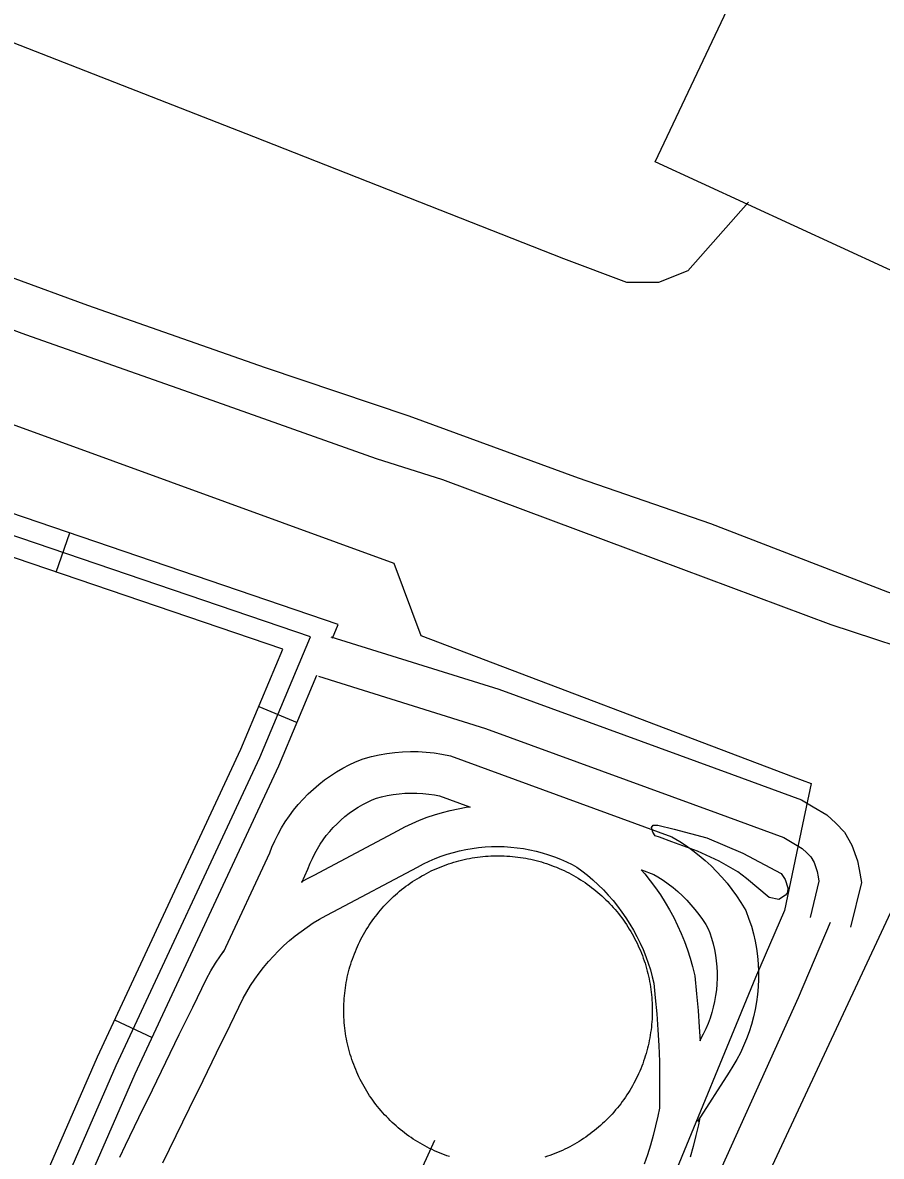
# Model space of a CAD drawing. Extents: x 3704301 to 3742427, y 506229 to 532009.
# Drawn here: x 3723178 to 3723800, y 526841 to 527660 of the extents above; entities that cross this region are included whole.
import ezdxf

# ---------------------------------------------------------------- set-up
doc = ezdxf.new("R2010")
doc.units = 0
for name, color, linetype in [('V-DOMW-TANK', 7, 'Continuous'), ('V-ROAD-CNTR', 7, 'Continuous'), ('V-SITE-OTLN', 7, 'Continuous'), ('V-TOPO-SHOR', 7, 'Continuous'), ('V-UTIL-LINE', 7, 'Continuous')]:
    doc.layers.add(name, color=color, linetype=linetype)

msp = doc.modelspace()

# ---------------------------------------------------------------- linework, layer by layer
at = {"layer": 'V-DOMW-TANK'}
for points in [[(3723439.81, 527021.39), (3723441.13, 527022.82), (3723442.48, 527024.22), (3723443.86, 527025.61), (3723445.25, 527026.96), (3723446.67, 527028.3), (3723448.12, 527029.6), (3723449.58, 527030.89), (3723451.07, 527032.14), (3723452.58, 527033.37), (3723454.11, 527034.58), (3723455.66, 527035.75), (3723457.23, 527036.9), (3723458.83, 527038.02), (3723460.44, 527039.12), (3723462.07, 527040.18), (3723463.72, 527041.22), (3723465.38, 527042.23), (3723467.07, 527043.21), (3723468.77, 527044.15), (3723470.48, 527045.07), (3723472.21, 527045.96), (3723473.96, 527046.82), (3723475.73, 527047.65), (3723477.5, 527048.45), (3723479.29, 527049.21), (3723481.1, 527049.95), (3723482.91, 527050.65), (3723484.74, 527051.32), (3723486.58, 527051.96), (3723488.43, 527052.57), (3723490.29, 527053.15), (3723492.16, 527053.69), (3723494.04, 527054.2), (3723495.93, 527054.68), (3723497.83, 527055.11), (3723499.73, 527055.53), (3723501.64, 527055.91), (3723503.56, 527056.25), (3723505.48, 527056.56), (3723507.41, 527056.84), (3723509.34, 527057.08), (3723511.27, 527057.29), (3723513.21, 527057.46), (3723515.16, 527057.61), (3723517.1, 527057.71), (3723519.05, 527057.79), (3723520.99, 527057.83), (3723522.94, 527057.83), (3723524.89, 527057.81), (3723526.83, 527057.74), (3723528.78, 527057.65), (3723530.72, 527057.52), (3723532.66, 527057.35), (3723534.6, 527057.16), (3723536.53, 527056.92), (3723538.46, 527056.66), (3723540.39, 527056.36), (3723542.31, 527056.03), (3723544.22, 527055.66), (3723546.12, 527055.26), (3723548.02, 527054.83), (3723549.92, 527054.36), (3723551.8, 527053.87), (3723553.67, 527053.34), (3723555.53, 527052.77), (3723557.39, 527052.17), (3723559.23, 527051.55), (3723561.06, 527050.89), (3723562.89, 527050.19), (3723564.69, 527049.47), (3723566.49, 527048.71), (3723568.27, 527047.93), (3723570.03, 527047.11), (3723571.79, 527046.26), (3723573.53, 527045.38), (3723575.25, 527044.47), (3723576.95, 527043.53), (3723578.64, 527042.57), (3723580.31, 527041.57), (3723581.97, 527040.54), (3723583.61, 527039.48), (3723585.22, 527038.4), (3723586.82, 527037.29), (3723588.4, 527036.15), (3723589.96, 527034.98), (3723591.5, 527033.79), (3723593.02, 527032.57), (3723594.51, 527031.32), (3723595.98, 527030.05), (3723597.44, 527028.75), (3723598.86, 527027.42), (3723600.27, 527026.07), (3723601.65, 527024.7), (3723603.01, 527023.3), (3723604.34, 527021.88), (3723605.65, 527020.44), (3723606.93, 527018.97), (3723608.18, 527017.49), (3723609.42, 527015.98), (3723610.62, 527014.45)], [(3723415.99, 526912.39), (3723415.41, 526914.25), (3723414.87, 526916.12), (3723414.36, 526918), (3723413.88, 526919.89), (3723413.44, 526921.78), (3723413.03, 526923.69), (3723412.65, 526925.6), (3723412.31, 526927.51), (3723412, 526929.44), (3723411.72, 526931.36), (3723411.48, 526933.29), (3723411.27, 526935.23), (3723411.09, 526937.17), (3723410.95, 526939.11), (3723410.84, 526941.06), (3723410.77, 526943), (3723410.73, 526944.95), (3723410.72, 526946.9), (3723410.75, 526948.84), (3723410.81, 526950.79), (3723410.91, 526952.74), (3723411.04, 526954.68), (3723411.2, 526956.62), (3723411.4, 526958.56), (3723411.63, 526960.49), (3723411.9, 526962.42), (3723412.2, 526964.34), (3723412.53, 526966.26), (3723412.89, 526968.18), (3723413.29, 526970.08), (3723413.73, 526971.98), (3723414.19, 526973.87), (3723414.69, 526975.75), (3723415.22, 526977.63), (3723415.79, 526979.49), (3723416.39, 526981.34), (3723417.01, 526983.19), (3723417.67, 526985.02), (3723418.36, 526986.84), (3723419.09, 526988.65), (3723419.84, 526990.44), (3723420.63, 526992.22), (3723421.45, 526993.99), (3723422.29, 526995.74), (3723423.17, 526997.48), (3723424.08, 526999.2), (3723425.02, 527000.91), (3723425.99, 527002.6), (3723426.99, 527004.27), (3723428.02, 527005.93), (3723429.07, 527007.56), (3723430.16, 527009.18), (3723431.27, 527010.78), (3723432.41, 527012.36), (3723433.58, 527013.92), (3723434.77, 527015.45), (3723435.99, 527016.97), (3723437.24, 527018.47), (3723438.51, 527019.94), (3723439.81, 527021.39)], [(3723610.62, 527014.45), (3723611.79, 527012.89), (3723612.94, 527011.32), (3723614.07, 527009.73), (3723615.16, 527008.12), (3723616.23, 527006.49), (3723617.26, 527004.84), (3723618.27, 527003.17), (3723619.25, 527001.49), (3723620.2, 526999.79), (3723621.12, 526998.07), (3723622.01, 526996.34), (3723622.87, 526994.59), (3723623.69, 526992.83), (3723624.49, 526991.05), (3723625.26, 526989.26), (3723625.99, 526987.46), (3723626.7, 526985.65), (3723627.37, 526983.81), (3723628.01, 526981.98), (3723628.61, 526980.13), (3723629.19, 526978.27), (3723629.73, 526976.4), (3723630.24, 526974.52), (3723630.72, 526972.63), (3723631.16, 526970.73), (3723631.57, 526968.83), (3723631.95, 526966.92), (3723632.29, 526965), (3723632.6, 526963.08), (3723632.88, 526961.15), (3723633.12, 526959.22), (3723633.33, 526957.28), (3723633.51, 526955.34), (3723633.65, 526953.4), (3723633.76, 526951.46), (3723633.83, 526949.51), (3723633.87, 526947.57), (3723633.88, 526945.62), (3723633.85, 526943.67), (3723633.79, 526941.72), (3723633.69, 526939.78), (3723633.56, 526937.83), (3723633.4, 526935.9), (3723633.2, 526933.96), (3723632.97, 526932.02), (3723632.7, 526930.09), (3723632.4, 526928.17), (3723632.07, 526926.25), (3723631.71, 526924.34), (3723631.31, 526922.43), (3723630.87, 526920.53), (3723630.41, 526918.64), (3723629.91, 526916.76), (3723629.38, 526914.89), (3723628.81, 526913.02), (3723628.22, 526911.17), (3723627.59, 526909.33), (3723626.93, 526907.49), (3723626.24, 526905.67), (3723625.51, 526903.87), (3723624.76, 526902.07), (3723623.97, 526900.29), (3723623.15, 526898.52), (3723622.3, 526896.77), (3723621.43, 526895.03), (3723620.52, 526893.31), (3723619.58, 526891.6), (3723618.61, 526889.91), (3723617.61, 526888.24), (3723616.58, 526886.59), (3723615.53, 526884.95), (3723614.44, 526883.33), (3723613.33, 526881.74), (3723612.19, 526880.16), (3723611.02, 526878.6), (3723609.83, 526877.06), (3723608.61, 526875.54), (3723607.36, 526874.05), (3723606.09, 526872.57), (3723604.79, 526871.12), (3723603.47, 526869.69), (3723602.12, 526868.29), (3723600.74, 526866.91), (3723599.35, 526865.55), (3723597.93, 526864.22), (3723596.48, 526862.91), (3723595.02, 526861.63), (3723593.53, 526860.37), (3723592.02, 526859.14), (3723590.49, 526857.94), (3723588.94, 526856.76), (3723587.36, 526855.61), (3723585.77, 526854.49), (3723584.16, 526853.4), (3723582.53, 526852.33), (3723580.88, 526851.29), (3723579.22, 526850.29), (3723577.53, 526849.31), (3723575.83, 526848.36), (3723574.12, 526847.44)], [(3723487.21, 526840.34), (3723485.37, 526840.97), (3723483.54, 526841.63), (3723481.72, 526842.32), (3723479.91, 526843.05), (3723478.11, 526843.8), (3723476.33, 526844.59), (3723474.56, 526845.4), (3723472.81, 526846.25), (3723471.07, 526847.13), (3723469.35, 526848.04), (3723467.65, 526848.98), (3723465.96, 526849.95), (3723464.28, 526850.95), (3723462.63, 526851.97), (3723461, 526853.03), (3723459.38, 526854.11), (3723457.78, 526855.23), (3723456.2, 526856.36), (3723454.64, 526857.53), (3723453.1, 526858.73), (3723451.58, 526859.95), (3723450.09, 526861.2), (3723448.62, 526862.47), (3723447.16, 526863.77), (3723445.74, 526865.09), (3723444.33, 526866.44), (3723442.95, 526867.81), (3723441.59, 526869.21), (3723440.26, 526870.63), (3723438.95, 526872.07), (3723437.67, 526873.54), (3723436.41, 526875.03), (3723435.19, 526876.54), (3723433.98, 526878.07), (3723432.81, 526879.62), (3723431.66, 526881.19), (3723430.54, 526882.78), (3723429.44, 526884.39), (3723428.37, 526886.02), (3723427.34, 526887.68), (3723426.33, 526889.34), (3723425.35, 526891.02), (3723424.4, 526892.72), (3723423.48, 526894.44), (3723422.59, 526896.17), (3723421.73, 526897.92), (3723420.91, 526899.68), (3723420.11, 526901.46), (3723419.34, 526903.25), (3723418.61, 526905.05), (3723417.9, 526906.87), (3723417.23, 526908.7), (3723416.59, 526910.54), (3723415.99, 526912.39)], [(3723574.12, 526847.44), (3723572.38, 526846.55), (3723570.64, 526845.69), (3723568.87, 526844.86), (3723567.1, 526844.07), (3723565.31, 526843.3), (3723563.5, 526842.57), (3723561.69, 526841.86), (3723559.86, 526841.19), (3723558.02, 526840.55), (3723556.17, 526839.94)]]:
    msp.add_lwpolyline(points, dxfattribs=at)
at = {"layer": 'V-ROAD-CNTR'}
for p, q in [((3723202.8, 527262.83), (3723212.47, 527291.23)), ((3723349.24, 527165.73), (3723376.9, 527154.13)), ((3723244.97, 526939.19), (3723272.16, 526926.5))]:
    msp.add_line(p, q, dxfattribs=at)
for points in [[(3723703.49, 527530.46), (3723659.66, 527480.8), (3723638.35, 527472.23), (3723615.42, 527472.22), (3723569.92, 527489.39), (3723345.72, 527577.5), (3723102.26, 527672.59), (3723081.11, 527678.59), (3723067.49, 527679.25), (3723042.9, 527678.72), (3723033.14, 527677.32), (3723014.91, 527670.01), (3722994.47, 527654.53), (3722959, 527582.13), (3722889.86, 527420.42), (3722851.61, 527344.38), (3722760.32, 527157.36), (3722697.54, 527022.29), (3722601.36, 526818.45), (3722425.87, 526425.69), (3722299.45, 526161.98), (3722230.32, 526022.24), (3722187.95, 525901.2)], [(3723402.45, 527215.05), (3723406.68, 527225.13), (3723148.43, 527313.03), (3722971.48, 527370.99), (3722921.48, 527390.29), (3722894.05, 527398.6)], [(3722813.79, 525982.74), (3722831.71, 526040.1), (3722977.49, 526347.93), (3723048.44, 526492.01), (3723140.51, 526664.48), (3723246.15, 526906.25), (3723350.05, 527128.88), (3723386.63, 527216.11), (3723143.68, 527298.8), (3722966.44, 527356.86), (3722916.6, 527376.09), (3722874.05, 527388.98)], [(3722802.58, 525997.16), (3722817.71, 526045.58), (3722963.98, 526354.45), (3723035.09, 526498.85), (3723127, 526671.02), (3723232.48, 526912.43), (3723336.33, 527134.96), (3723366.58, 527207.09), (3723138.93, 527284.57), (3722961.4, 527342.73), (3722911.72, 527361.9), (3722881.79, 527370.96)], [(3723401.41, 527216.23), (3723522.98, 527178.3), (3723691.25, 527116.73), (3723741.82, 527098.27), (3723750.22, 527093.29), (3723760.2, 527087.38), (3723766.76, 527081.34), (3723772.82, 527075.01), (3723778.28, 527065.41), (3723782.31, 527054.13), (3723783.41, 527047.8), (3723785.09, 527038.61), (3723777.26, 527006.26)], [(3723189.39, 526738.88), (3723259.82, 526900.08), (3723363.77, 527122.81), (3723391.28, 527188.4)], [(3723392.47, 527187.59), (3723513.35, 527149.88), (3723680.96, 527088.55), (3723728.92, 527071.04), (3723734.94, 527067.48), (3723742.2, 527063.18), (3723745.73, 527059.93), (3723748.58, 527056.95), (3723750.91, 527052.85), (3723753.19, 527046.45), (3723753.88, 527042.52), (3723754.44, 527039.48), (3723748.1, 527013.32)], [(3723323.81, 526988.15), (3723357.14, 527059.84), (3723358.73, 527063.94), (3723360.83, 527068.71), (3723363.15, 527073.38), (3723365.68, 527077.94), (3723368.41, 527082.38), (3723371.34, 527086.7), (3723374.45, 527090.87), (3723377.75, 527094.91), (3723381.23, 527098.79), (3723384.88, 527102.51), (3723388.7, 527106.07), (3723392.67, 527109.45), (3723396.79, 527112.64), (3723401.04, 527115.65), (3723405.43, 527118.47), (3723409.95, 527121.08), (3723414.57, 527123.49), (3723419.29, 527125.69), (3723424.65, 527127.89), (3723430.7, 527129.56), (3723436.27, 527130.81), (3723441.89, 527131.8), (3723447.54, 527132.53), (3723453.23, 527133), (3723458.93, 527133.2), (3723464.64, 527133.14), (3723470.33, 527132.81), (3723476.01, 527132.21), (3723481.65, 527131.36), (3723488.03, 527130.08), (3723647.96, 527071.56), (3723653.82, 527068.07), (3723658.61, 527064.94), (3723663.26, 527061.62), (3723667.78, 527058.11), (3723672.14, 527054.42), (3723676.36, 527050.56), (3723680.41, 527046.52), (3723684.29, 527042.33), (3723688, 527037.97), (3723691.53, 527033.47), (3723694.87, 527028.83), (3723698.02, 527024.05), (3723701.52, 527018.24), (3723703.83, 527012.09), (3723705.54, 527006.83), (3723707.01, 527001.5), (3723708.25, 526996.1), (3723709.24, 526990.67), (3723709.99, 526985.19), (3723710.5, 526979.68), (3723710.76, 526974.16), (3723710.77, 526968.63), (3723710.54, 526963.1), (3723710.06, 526957.59), (3723709.34, 526952.11), (3723708.37, 526946.67), (3723707.16, 526941.27), (3723705.72, 526935.93), (3723704.03, 526930.66), (3723702.11, 526925.47), (3723699.97, 526920.38), (3723697.6, 526915.39), (3723695.01, 526910.49), (3723692.2, 526905.73), (3723689.4, 526901.42), (3723666.61, 526865.8)], [(3723380.35, 527038.6), (3723384.75, 527048.07), (3723386.44, 527052.44), (3723388, 527055.97), (3723389.72, 527059.43), (3723391.6, 527062.81), (3723393.62, 527066.1), (3723395.79, 527069.3), (3723398.1, 527072.4), (3723400.54, 527075.39), (3723403.12, 527078.26), (3723405.83, 527081.02), (3723408.66, 527083.66), (3723411.6, 527086.16), (3723414.65, 527088.53), (3723417.81, 527090.76), (3723421.06, 527092.85), (3723424.4, 527094.78), (3723427.83, 527096.57), (3723431.33, 527098.2), (3723434.37, 527099.45), (3723437.98, 527100.44), (3723442.18, 527101.39), (3723446.42, 527102.14), (3723450.7, 527102.69), (3723454.99, 527103.04), (3723459.29, 527103.2), (3723463.61, 527103.15), (3723467.91, 527102.9), (3723472.19, 527102.45), (3723476.45, 527101.8), (3723479.89, 527101.12), (3723501.64, 527093.16)], [(3723450.01, 527076.16), (3723454.91, 527078.74), (3723460.16, 527081.26), (3723465.51, 527083.56), (3723470.95, 527085.65), (3723476.46, 527087.53), (3723482.05, 527089.19), (3723487.69, 527090.64), (3723493.39, 527091.85), (3723499.13, 527092.85), (3723502.3, 527093.27)], [(3723380.16, 527039.06), (3723383.88, 527041.13), (3723389.29, 527043.89), (3723449.97, 527076.14)], [(3723464.01, 527049.62), (3723468.38, 527051.93), (3723472.57, 527053.94), (3723476.84, 527055.77), (3723481.19, 527057.45), (3723485.58, 527058.95), (3723490.04, 527060.27), (3723494.54, 527061.42), (3723499.09, 527062.4), (3723503.67, 527063.19), (3723508.28, 527063.81), (3723512.91, 527064.24), (3723517.55, 527064.49), (3723522.2, 527064.56), (3723526.85, 527064.45), (3723531.49, 527064.15), (3723536.11, 527063.68), (3723540.71, 527063.02), (3723545.29, 527062.18), (3723549.83, 527061.17), (3723554.32, 527059.97), (3723558.77, 527058.6), (3723563.15, 527057.06), (3723567.48, 527055.35), (3723571.72, 527053.47), (3723575.9, 527051.42), (3723579.34, 527049.57), (3723582.92, 527046.94), (3723587.01, 527043.7), (3723590.97, 527040.32), (3723594.8, 527036.79), (3723598.5, 527033.12), (3723602.07, 527029.32), (3723605.49, 527025.39), (3723608.76, 527021.33), (3723611.88, 527017.16), (3723614.84, 527012.87), (3723617.64, 527008.48), (3723620.28, 527003.98), (3723622.75, 526999.39), (3723625.05, 526994.72), (3723627.17, 526989.96), (3723629.12, 526985.12), (3723630.89, 526980.22), (3723632.47, 526975.26), (3723633.87, 526970.24), (3723634.93, 526965.83), (3723636.08, 526955.15), (3723637.12, 526943.63), (3723637.95, 526932.09), (3723638.57, 526920.55), (3723638.98, 526908.99), (3723639.19, 526897.43), (3723639.19, 526885.86), (3723639, 526875.46), (3723637.85, 526869.47), (3723636.29, 526862.47), (3723634.53, 526855.5), (3723632.58, 526848.59), (3723630.43, 526841.73), (3723628.1, 526834.94)], [(3723279.83, 526835.75), (3723289.49, 526855.54), (3723299.23, 526875.47), (3723308.96, 526895.4), (3723318.71, 526915.34), (3723328.45, 526935.28), (3723338.02, 526954.85), (3723340.57, 526959.42), (3723343.37, 526964.02), (3723346.33, 526968.51), (3723349.46, 526972.88), (3723352.75, 526977.14), (3723356.19, 526981.28), (3723359.78, 526985.28), (3723363.51, 526989.15), (3723367.39, 526992.88), (3723371.4, 526996.46), (3723375.54, 526999.89), (3723379.81, 527003.17), (3723384.19, 527006.29), (3723388.68, 527009.25), (3723393.28, 527012.03), (3723397.98, 527014.65), (3723403.14, 527017.27), (3723464.05, 527049.65)], [(3723625.86, 527047.68), (3723628.49, 527044.65), (3723632.46, 527039.73), (3723636.24, 527034.67), (3723639.83, 527029.47), (3723643.23, 527024.14), (3723646.43, 527018.69), (3723649.43, 527013.13), (3723652.22, 527007.46), (3723654.79, 527001.68), (3723657.15, 526995.82), (3723659.3, 526989.88), (3723661.22, 526983.85), (3723662.92, 526977.76), (3723664.55, 526970.96), (3723665.94, 526958.11), (3723667.02, 526946.05), (3723667.89, 526933.98), (3723668.42, 526924.15)], [(3723626.16, 527047.59), (3723635.01, 527044.35), (3723637.93, 527042.62), (3723641.69, 527040.16), (3723645.34, 527037.55), (3723648.89, 527034.8), (3723652.32, 527031.9), (3723655.63, 527028.86), (3723658.81, 527025.7), (3723661.86, 527022.4), (3723664.77, 527018.98), (3723667.54, 527015.45), (3723670.16, 527011.81), (3723672.63, 527008.06), (3723674.4, 527005.12), (3723675.5, 527002.17), (3723676.8, 526998.19), (3723677.92, 526994.14), (3723678.85, 526990.06), (3723679.61, 526985.93), (3723680.18, 526981.78), (3723680.56, 526977.6), (3723680.76, 526973.41), (3723680.77, 526969.22), (3723680.59, 526965.03), (3723680.23, 526960.85), (3723679.68, 526956.69), (3723678.95, 526952.56), (3723678.03, 526948.47), (3723676.94, 526944.43), (3723675.66, 526940.43), (3723674.21, 526936.5), (3723672.58, 526932.63), (3723670.78, 526928.84), (3723668.82, 526925.14), (3723668.13, 526923.97)], [(3723667.58, 526795.8), (3723739.52, 526955.26), (3723762.68, 527009.79)], [(3723248.7, 526839.93), (3723252.74, 526848.65), (3723262.54, 526868.7), (3723272.27, 526888.63), (3723282.01, 526908.57), (3723291.75, 526928.51), (3723301.5, 526948.45), (3723311.43, 526968.76), (3723314.66, 526974.55), (3723318.03, 526980.08), (3723321.6, 526985.5), (3723324.5, 526989.56)], [(3723668.25, 526868.69), (3723667.22, 526863.38), (3723665.48, 526855.54), (3723663.52, 526847.76), (3723661.34, 526840.03)]]:
    msp.add_lwpolyline(points, dxfattribs=at)
at = {"layer": 'V-SITE-OTLN'}
for points in [[(3723937.69, 527420.69), (3723635.9, 527559.41), (3723768.04, 527838.49), (3724060.04, 527711.19), (3723937.69, 527420.69)], [(3722676.12, 526841.59), (3722707.32, 526902.95), (3722762.61, 527027.37), (3722887.86, 527376.62), (3722920.24, 527460.95), (3723446.9, 527269.39), (3723466.56, 527217.02), (3723735.76, 527115.01), (3723748.85, 527110.09), (3723742.58, 527080.39), (3723729.45, 527018.2), (3723708.5, 526969.87), (3723644.72, 526814.56)]]:
    msp.add_lwpolyline(points, dxfattribs=at)
at = {"layer": 'V-TOPO-SHOR'}
for points in [[(3722960.7, 527539.71), (3722966.18, 527543.93), (3722969.64, 527546.64), (3722973.57, 527547.9), (3722980.47, 527547.16), (3723016.36, 527533.69), (3723114.72, 527496.45), (3723225.46, 527455.81), (3723353.87, 527410.84), (3723457.75, 527375.91), (3723580.16, 527331.11), (3723676.09, 527298.08), (3723804.01, 527248.7), (3723867.93, 527225.7), (3723873.52, 527224.49), (3723882.43, 527226.15), (3723889.68, 527229.52), (3723898.06, 527235.41), (3723902.93, 527240.64), (3723907.34, 527247.47), (3723915.31, 527258.77), (3723925.06, 527262.19)], [(3722960.7, 527539.71), (3722959.96, 527528.96), (3722960.3, 527523.74), (3722962.01, 527519.08), (3722966.66, 527513.76), (3722972.6, 527510.07), (3722991.49, 527503.57), (3723084.5, 527470.04), (3723180.47, 527434.8), (3723311.11, 527388.71), (3723434.22, 527345.09), (3723482.15, 527329.96), (3723618.31, 527279), (3723763.03, 527225.14), (3723842.26, 527199.08)], [(3723634.37, 527074.95), (3723633.23, 527078.15), (3723634.42, 527079.86), (3723637.95, 527079.94), (3723649.67, 527076.96), (3723673.42, 527070.7), (3723699.42, 527059.73), (3723727.19, 527045.12), (3723729.89, 527040.73), (3723731.85, 527034.63), (3723731.77, 527031.25), (3723730.12, 527029.38), (3723725.43, 527026.21), (3723718.5, 527027.6), (3723702.1, 527041.38), (3723695.71, 527046.31), (3723682.21, 527053.85), (3723666.57, 527061.05), (3723648.02, 527067.87), (3723639.2, 527071.22), (3723635.96, 527072.23), (3723634.37, 527074.95)], [(3723282.4, 525867.22), (3723363.3, 526049.86), (3723450.84, 526248.86), (3723539.08, 526439.52), (3723629.01, 526637.35), (3723712.04, 526815.43), (3723830.45, 527068.67)]]:
    msp.add_lwpolyline(points, dxfattribs=at)
at = {"layer": 'V-UTIL-LINE'}
msp.add_lwpolyline([(3723122.44, 526436.09), (3723130.98, 526433.53), (3723198.82, 526581.71), (3723293.12, 526782.88), (3723310.52, 526821.6), (3723436.13, 526763.27), (3723476.62, 526852.29)], dxfattribs=at)

doc.saveas('drawing.dxf')
